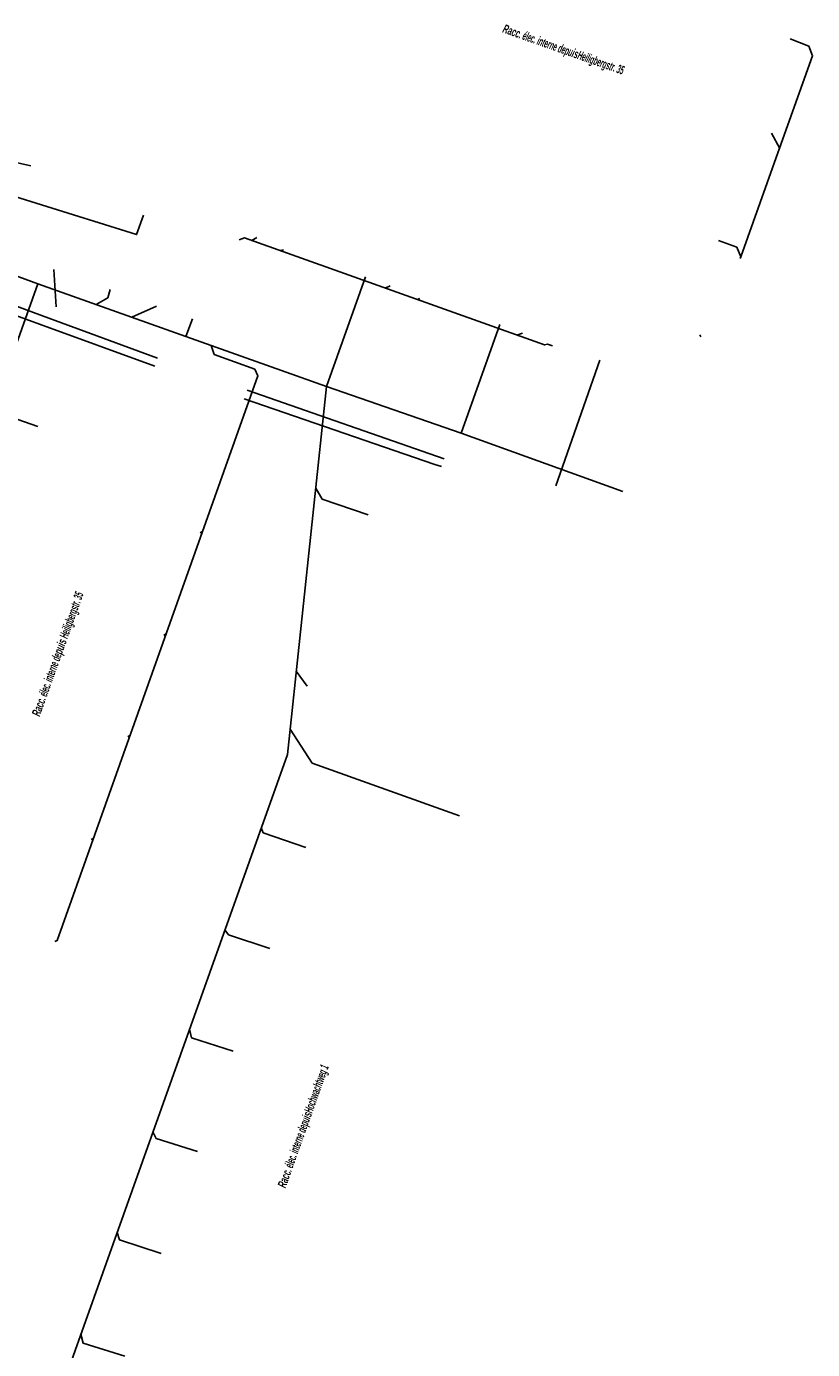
# Model space of a CAD drawing. Header units: metres. Extents: x 2695563 to 2696938, y 1260544 to 1262032.
# Tile 279 of 340: x 2696761 to 2696806, y 1261323 to 1261399. Entities that reach past the tile are written whole.
import ezdxf

# ---------------------------------------------------------------- set-up
doc = ezdxf.new("R2010")
doc.units = ezdxf.units.M
doc.header["$LTSCALE"] = 100
doc.linetypes.add('AUSGEZOGEN', pattern=[0])
for name, color, linetype in [('Eau portable_Cadastre des conduites_Conduite', 171, 'AUSGEZOGEN'), ('EU_Cadastre des conduites', 24, 'AUSGEZOGEN'), ('Gaz_Cadastre des conduites_Conduite', 32, 'AUSGEZOGEN'), ('Réseau électrique_Cadastre des conduite_Texte libre_Texte', 1, 'AUSGEZOGEN'), ('Réseau électrique_Cadastre des conduite_Tronçon de tracé', 1, 'AUSGEZOGEN'), ('Télécommunications_SW_Cadastre des conduites_Bord du tracé', 94, 'AUSGEZOGEN')]:
    doc.layers.add(name, color=color, linetype=linetype)
doc.styles.add('ARIALNARROW', font='ARIALN.TTF')

msp = doc.modelspace()

# ---------------------------------------------------------------- linework, layer by layer
at = {"layer": 'Eau portable_Cadastre des conduites_Conduite', "color": 7, "linetype": 'AUSGEZOGEN', "transparency": 33554687}
msp.add_line((2696773.575, 1261378.105), (2696784.954, 1261374.139), dxfattribs=at)
msp.add_lwpolyline([(2696752.029, 1261385.189), (2696752.674, 1261385.04), (2696753.488, 1261384.851), (2696756.808, 1261383.647), (2696761.574, 1261381.919), (2696768.23, 1261379.505)], dxfattribs=at)
at = {"layer": 'EU_Cadastre des conduites', "color": 24, "linetype": 'AUSGEZOGEN', "transparency": 33554687}
for p, q in [((2696806.24, 1261397.421), (2696804.334, 1261392.088)), ((2696803.875, 1261392.947), (2696804.343, 1261392.072)), ((2696761.485, 1261384.246), (2696752.468, 1261387.554)), ((2696774.122, 1261386.927), (2696773.843, 1261386.761)), ((2696775.668, 1261386.215), (2696775.464, 1261386.182)), ((2696762.531, 1261382.919), (2696762.408, 1261385.076)), ((2696780.415, 1261384.647), (2696778.163, 1261378.321)), ((2696749.406, 1261350.554), (2696761.485, 1261384.246)), ((2696770.02, 1261381.217), (2696761.485, 1261384.246)), ((2696781.834, 1261384.142), (2696781.545, 1261384.01)), ((2696768.343, 1261382.962), (2696766.906, 1261382.322)), ((2696783.555, 1261383.398), (2696783.403, 1261383.346)), ((2696770.415, 1261382.236), (2696770.02, 1261381.217)), ((2696785.932, 1261375.63), (2696788.176, 1261381.898)), ((2696778.163, 1261378.321), (2696770.02, 1261381.217)), ((2696771.657, 1261380.169), (2696771.487, 1261380.695)), ((2696789.491, 1261381.412), (2696789.153, 1261381.292)), ((2696799.719, 1261381.316), (2696799.781, 1261381.2)), ((2696793.958, 1261379.842), (2696791.411, 1261372.59)), ((2696775.9, 1261357.067), (2696778.163, 1261378.321)), ((2696785.932, 1261375.63), (2696778.163, 1261378.321)), ((2696795.275, 1261372.259), (2696785.932, 1261375.63)), ((2696770.86, 1261369.874), (2696771.003, 1261369.974)), ((2696768.749, 1261363.938), (2696768.897, 1261364.049)), ((2696777.041, 1261361.013), (2696776.413, 1261361.878)), ((2696777.321, 1261356.564), (2696776.056, 1261358.529)), ((2696766.673, 1261358.096), (2696766.809, 1261358.179)), ((2696762.836, 1261320.431), (2696775.9, 1261357.067)), ((2696785.833, 1261353.529), (2696777.321, 1261356.564)), ((2696764.562, 1261352.16), (2696764.688, 1261352.214))]:
    msp.add_line(p, q, dxfattribs=at)
for points in [[(2696804.947, 1261398.399), (2696806.019, 1261397.982), (2696806.24, 1261397.421), (2696804.334, 1261392.088)], [(2696804.334, 1261392.088), (2696802.094, 1261385.819), (2696802.056, 1261385.713)], [(2696791.207, 1261380.665), (2696790.929, 1261380.764), (2696790.754, 1261380.721), (2696773.426, 1261386.91), (2696773.115, 1261386.799)], [(2696800.806, 1261386.75), (2696801.859, 1261386.379), (2696802.094, 1261385.819)], [(2696765.658, 1261383.918), (2696765.513, 1261383.45), (2696764.848, 1261383.053)], [(2696762.469, 1261346.271), (2696762.596, 1261346.332), (2696774.194, 1261378.945), (2696774.012, 1261379.329), (2696771.657, 1261380.169)], [(2696761.482, 1261376.013), (2696759.091, 1261376.847), (2696758.961, 1261377.206)], [(2696780.572, 1261370.904), (2696777.916, 1261371.82), (2696777.538, 1261372.445)], [(2696776.961, 1261351.705), (2696774.502, 1261352.544), (2696774.389, 1261352.829)], [(2696774.881, 1261345.863), (2696772.499, 1261346.643), (2696772.287, 1261346.933)], [(2696772.77, 1261339.929), (2696770.364, 1261340.695), (2696770.246, 1261341.21)], [(2696770.706, 1261334.134), (2696768.307, 1261334.895), (2696768.126, 1261335.265)], [(2696768.611, 1261328.246), (2696766.203, 1261329.029), (2696766.057, 1261329.462)], [(2696766.499, 1261322.311), (2696764.088, 1261323.076), (2696763.963, 1261323.589)]]:
    msp.add_lwpolyline(points, dxfattribs=at)
at = {"layer": 'Gaz_Cadastre des conduites_Conduite', "color": 32, "linetype": 'AUSGEZOGEN', "transparency": 33554687}
for points in [[(2696752.665, 1261385.611), (2696753.191, 1261385.49), (2696753.464, 1261385.427), (2696753.757, 1261385.359), (2696756.898, 1261384.201), (2696761.749, 1261382.412), (2696768.392, 1261379.962)], [(2696773.4, 1261377.616), (2696784.423, 1261373.821), (2696784.796, 1261373.693)]]:
    msp.add_lwpolyline(points, dxfattribs=at)
at = {"layer": 'Réseau électrique_Cadastre des conduite_Tronçon de tracé', "color": 1, "linetype": 'AUSGEZOGEN', "transparency": 33554687}
msp.add_line((2696761.072, 1261391.071), (2696751.751, 1261393.126), dxfattribs=at)
at = {"layer": 'Télécommunications_SW_Cadastre des conduites_Bord du tracé', "color": 94, "linetype": 'AUSGEZOGEN', "transparency": 33554687}
msp.add_lwpolyline([(2696756.422, 1261397.704), (2696755.567, 1261390.727), (2696767.182, 1261387.1), (2696767.581, 1261388.211)], dxfattribs=at)

# ---------------------------------------------------------------- texts
at = {"layer": 'Réseau électrique_Cadastre des conduite_Texte libre_Texte', "color": 1, "transparency": 33554687, "char_height": 0.5075, "width": 12, "attachment_point": 5, "style": 'ARIALNARROW'}
for s, insert, rotation in [('\\A1;{\\fArial Narrow|b1|i1|c0|p34;\\W0.7;Racc\\W0.49;. élec. interne depu\\W0.7;is\\W0.49;Heiligbergstr. 35}', (2696791.829, 1261397.72), 340.542), ('\\A1;{\\fArial Narrow|b1|i1|c0|p34;\\W0.7;Racc\\W0.49;. élec. interne de\\W0.7;puis\\W0.49; Heiligbergstr. 35}', (2696762.691, 1261362.85), 70.3557), ('\\A1;{\\fArial Narrow|b1|i1|c0|p34;\\W0.7;Racc\\W0.49;. élec. interne depu\\W0.7;is\\W0.49;Hochwachtweg 1}', (2696776.877, 1261335.578), 70.4097)]:
    msp.add_mtext(s, dxfattribs=dict(at, insert=insert, rotation=rotation))

doc.saveas('drawing.dxf')
